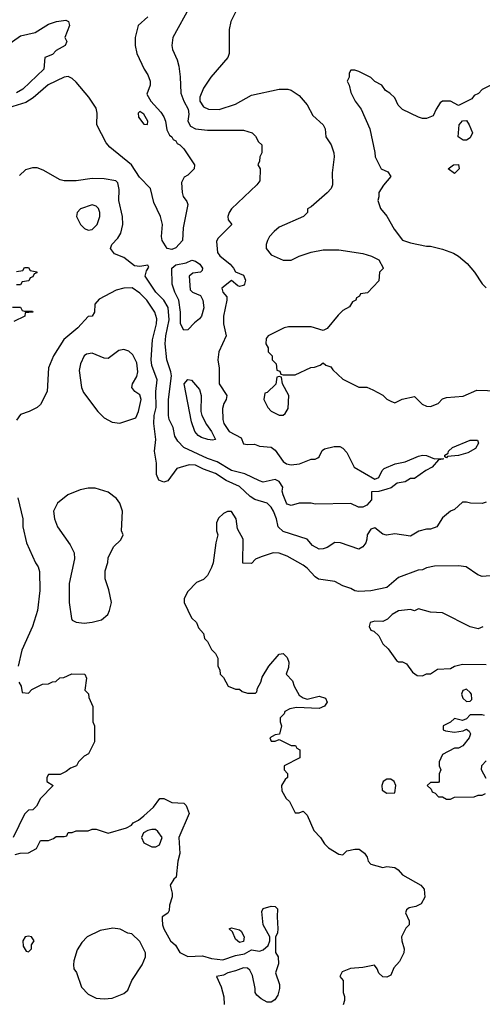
# Model space of a CAD drawing. Header units: inches. Extents: x 2348341 to 2479810, y 460419 to 613669.
# Tile 394 of 656: x 2380986 to 2383310, y 581511 to 586459. Entities that reach past the tile are written whole.
import ezdxf

# ---------------------------------------------------------------- set-up
doc = ezdxf.new("R2010")
doc.units = ezdxf.units.IN
doc.header["$MEASUREMENT"] = 0
doc.layers.add('C3588', color=7, linetype='Continuous')

msp = doc.modelspace()

# ---------------------------------------------------------------- linework, layer by layer
at = {"layer": 'C3588', "color": 2}
for points, elevation in [([(2381844.7, 586530), (2381754.8, 586370), (2381750.7, 586330), (2381754, 586310), (2381777.1, 586257.1), (2381785.5, 586225.5), (2381792.8, 586172.8), (2381796.3, 586090), (2381810.4, 586050), (2381832.2, 586010), (2381836.4, 585983.6), (2381831, 585950), (2381843.5, 585923.5), (2381870, 585911), (2381930, 585904), (2382110, 585904.7), (2382154, 585890), (2382170, 585874), (2382185.4, 585845.4), (2382202, 585830), (2382202, 585790), (2382192, 585770), (2382191.6, 585748.4), (2382182, 585730), (2382194, 585710), (2382192, 585650), (2382178, 585630), (2382050, 585508), (2382038, 585490), (2382032, 585470), (2382032.7, 585452.7), (2382051.3, 585430), (2381980.7, 585359.3), (2381974.8, 585345.2), (2381980.4, 585290), (2381991.7, 585271.7), (2382042.8, 585230), (2382061, 585210), (2382070, 585192), (2382110, 585176), (2382120.7, 585150), (2382116, 585130), (2382110, 585124), (2382090, 585119), (2382082, 585122), (2382050, 585148), (2382001, 585110), (2382006.8, 585090), (2382026.8, 585066.8), (2382027.3, 585050), (2382010.6, 584969.4), (2382010.6, 584930), (2382022.8, 584870), (2381986.8, 584790), (2381980.7, 584750), (2381987.9, 584707.9), (2381987.7, 584630), (2382026.8, 584570), (2382024, 584550), (2382010.8, 584530), (2382005.4, 584505.4), (2382006, 584450), (2382011, 584430), (2382038, 584390), (2382098, 584358), (2382110, 584328), (2382130, 584324), (2382166.4, 584326.4), (2382190, 584316), (2382250, 584310.8), (2382270, 584296), (2382310, 584239.1), (2382326.8, 584226.8), (2382350, 584221.3), (2382392.1, 584227.9), (2382450, 584251.3), (2382470, 584251.3), (2382483.1, 584256.9), (2382490, 584262), (2382505.2, 584294.8), (2382518, 584302), (2382565.6, 584314.4), (2382593.7, 584313.7), (2382610, 584306), (2382630, 584284.7), (2382666.8, 584210), (2382770, 584150.8), (2382790, 584158), (2382806.6, 584193.4), (2382816.5, 584203.5), (2382873, 584227), (2382923.3, 584236.7), (2382990, 584265.7), (2383010, 584270.3), (2383030, 584268.8), (2383070, 584252.7), (2383114, 584254), (2383114, 584250), (2383090, 584248), (2383058.8, 584210), (2383026.8, 584193.2), (2382970, 584152.7), (2382950, 584152.7), (2382923.5, 584136.5), (2382882, 584130), (2382853, 584107), (2382830, 584099.3), (2382790, 584088.7), (2382754, 584086), (2382753.2, 584046.8), (2382730, 584019), (2382710, 584009.2), (2382688.9, 584008.9), (2382650, 584028), (2382470, 584024), (2382450, 584029), (2382390, 584029.2), (2382350, 584017.2), (2382330, 584024), (2382326, 584030), (2382309.3, 584070.7), (2382305.2, 584090), (2382308.7, 584110), (2382290, 584139), (2382270, 584148), (2382210, 584135.3), (2382190, 584142), (2382117.4, 584177.4), (2382050, 584194), (2381978, 584238), (2381930, 584253.6), (2381810, 584309.5), (2381780.8, 584340.8), (2381766.2, 584366.2), (2381757, 584410), (2381737.6, 584450), (2381733.3, 584470), (2381733.6, 584550), (2381748.2, 584670), (2381746, 584690), (2381724.5, 584750), (2381716.9, 584830), (2381719.7, 584870), (2381736.3, 584950), (2381732, 585012), (2381709.7, 585049.7), (2381669.6, 585090), (2381616, 585170), (2381623.2, 585196.8), (2381635.3, 585215.3), (2381630, 585226), (2381590, 585219.3), (2381562.9, 585222.9), (2381510, 585264), (2381462.5, 585282.5), (2381442.7, 585310), (2381449.5, 585330), (2381479.1, 585360.9), (2381494.2, 585385.8), (2381503.7, 585430), (2381502.7, 585470), (2381483.7, 585550), (2381485.6, 585605.6), (2381479.3, 585639.3), (2381469.1, 585649.1), (2381410, 585659.3), (2381350, 585660.9), (2381270, 585649.4), (2381210, 585649.2), (2381190, 585654), (2381103.1, 585703.1), (2381074.6, 585714.6), (2381050, 585715.3), (2381015.3, 585704.7), (2380984.5, 585675.5)], 102), ([(2382090, 586538), (2382046, 586450), (2382038, 586410), (2382038, 586290), (2382031.3, 586270), (2381946.8, 586170), (2381910, 586115.3), (2381890.8, 586070), (2381890.8, 586050), (2381910, 586020.7), (2381934, 586010), (2381987.9, 586007.9), (2382070, 586034), (2382150, 586080.7), (2382290, 586110.8), (2382334, 586110), (2382350, 586104.7), (2382390, 586078), (2382430, 586031.3), (2382458, 585978), (2382511.3, 585930), (2382521, 585910), (2382524.7, 585870), (2382551.3, 585830), (2382564.7, 585790), (2382566, 585770), (2382556, 585690), (2382558, 585630), (2382551.3, 585610), (2382530.5, 585589.5), (2382450, 585518), (2382432, 585508), (2382431.3, 585490), (2382411.3, 585470), (2382290, 585416), (2382265.1, 585394.9), (2382241, 585370), (2382231, 585350), (2382224.7, 585330), (2382224.7, 585310), (2382250, 585278), (2382310, 585251.3), (2382350, 585251.3), (2382390, 585271.3), (2382450, 585291.3), (2382510, 585302), (2382590, 585302), (2382710, 585284.7), (2382754, 585270), (2382790, 585252), (2382811.6, 585211.6), (2382811.6, 585208.4), (2382794, 585190), (2382790, 585146), (2382732.7, 585087.3), (2382698, 585082), (2382694, 585070), (2382678, 585062), (2382674, 585050), (2382658, 585042), (2382643.6, 585016.4), (2382610, 584998), (2382585.4, 584974.6), (2382530, 584908), (2382510, 584898), (2382450, 584915.3), (2382336.4, 584916.4), (2382314, 584910), (2382234, 584870), (2382223.6, 584856.4), (2382222, 584830), (2382234, 584810), (2382234, 584790), (2382254, 584770), (2382254, 584750), (2382274, 584730), (2382278, 584698), (2382292.7, 584692.7), (2382298, 584678), (2382310, 584674), (2382370, 584674), (2382448.4, 584711.6), (2382467.3, 584712.7), (2382496.4, 584723.6), (2382510, 584734), (2382523.6, 584723.6), (2382550, 584714), (2382559.6, 584699.6), (2382610, 584652), (2382690, 584612), (2382730, 584612), (2382759.6, 584599.6), (2382810, 584572), (2382830, 584552), (2382850, 584542), (2382870, 584534), (2382908.4, 584551.6), (2382970, 584564.7), (2383007.7, 584527.7), (2383030, 584517.3), (2383050, 584514.8), (2383089.3, 584530.7), (2383110, 584554), (2383130, 584560.7), (2383213.6, 584566.4), (2383283.1, 584596.9), (2383390, 584594.8)], 106), ([(2380878.9, 586301.1), (2380990, 586378), (2381064.4, 586395.6), (2381130, 586436.3), (2381170.7, 586450.7), (2381217.3, 586457.3), (2381232, 586450), (2381236, 586430), (2381212, 586370), (2381222, 586350), (2381214, 586330), (2381170, 586304), (2381150, 586284), (2381112, 586270), (2381106.8, 586210), (2381001.6, 586110), (2380970, 586091.5)], 94), ([(2381630, 586474), (2381581, 586430), (2381566.8, 586370), (2381566.8, 586330), (2381574.8, 586290), (2381611, 586210), (2381630, 586182), (2381641, 586150), (2381641, 586130), (2381625.4, 586085.4), (2381644.7, 586050), (2381695.2, 585995.2), (2381710.5, 585970.5), (2381718.8, 585950), (2381726, 585906), (2381738.8, 585878.8), (2381751, 585870), (2381756.9, 585856.9), (2381771, 585850), (2381776.9, 585836.9), (2381790, 585831), (2381810, 585811), (2381864.7, 585730), (2381862, 585710), (2381830, 585678), (2381811.6, 585668.4), (2381799.6, 585640.4), (2381802, 585590), (2381807.7, 585570), (2381825.5, 585545.5), (2381831, 585530), (2381807.1, 585412.9), (2381803.8, 585350), (2381770, 585313), (2381750, 585303.9), (2381727, 585310), (2381702, 585350), (2381698, 585370), (2381704, 585430), (2381693.2, 585470), (2381660.1, 585540.1), (2381643.7, 585610), (2381587.4, 585667.4), (2381547.6, 585730), (2381438.9, 585818.9), (2381420.5, 585840.5), (2381374, 585930), (2381376, 585990), (2381370, 586014), (2381334, 586070), (2381270, 586146), (2381250, 586164.2), (2381230, 586173), (2381210, 586169.6), (2381129, 586131), (2381054.2, 586065.8), (2381017.1, 586042.9), (2380930, 586016.3)], 98), ([(2383350, 586128), (2383310, 586108), (2383291.1, 586088.9), (2383270, 586078), (2383258, 586062), (2383190, 586028), (2383150, 586049), (2383110, 586049), (2383098.8, 586041.2), (2383078, 586010), (2383063.6, 585976.4), (2383030, 585962), (2383010, 585962), (2382988.9, 585968.9), (2382910, 586008), (2382888, 586030), (2382870, 586066), (2382846, 586090), (2382823.1, 586103.1), (2382806, 586130), (2382770, 586148), (2382750, 586168), (2382690, 586198), (2382670, 586206), (2382650, 586206), (2382642, 586190), (2382642, 586170), (2382632, 586150), (2382642, 586130), (2382650, 586094), (2382671.3, 586050), (2382701, 586010), (2382744.7, 585910), (2382771.1, 585791.1), (2382772, 585770), (2382802, 585710), (2382835.3, 585695.3), (2382851.3, 585671.3), (2382813.2, 585626.8), (2382791, 585590), (2382790.9, 585569.1), (2382784.7, 585550), (2382798, 585510), (2382830, 585471.3), (2382866.9, 585406.9), (2382910, 585351), (2382950, 585337.3), (2383030, 585321), (2383050, 585321), (2383110, 585306), (2383165.4, 585285.4), (2383190.9, 585270.9), (2383234.4, 585234.4), (2383271.3, 585190), (2383310, 585132), (2383330, 585112)], 110), ([(2380970, 585194), (2381002, 585198), (2381010, 585214), (2381030, 585214), (2381038, 585198), (2381072.7, 585192.7), (2381072.7, 585187.3), (2381058, 585182), (2381052.7, 585167.3), (2381038, 585162), (2381032.7, 585147.3), (2380998, 585142), (2380990, 585126), (2380970, 585126)], 102), ([(2383330, 584035.3), (2383310, 584028), (2383251.1, 584028.9), (2383230, 584035.3), (2383210, 584035.3), (2383170, 583998), (2383151.1, 583988.9), (2383110, 583955.3), (2383082, 583910), (2383050, 583899), (2383030, 583899), (2382990.9, 583889.1), (2382950, 583864), (2382870, 583875.1), (2382829.1, 583869.1), (2382810, 583874), (2382770, 583905.2), (2382750, 583899), (2382731, 583870), (2382730.9, 583849.1), (2382724.7, 583830), (2382710.7, 583809.3), (2382690, 583799), (2382598, 583830), (2382570, 583832.3), (2382530, 583806), (2382510, 583799.3), (2382490, 583799), (2382457.2, 583817.2), (2382430, 583848.7), (2382310, 583887), (2382284.5, 583910), (2382276.2, 583950), (2382260.5, 583990), (2382249.5, 584010), (2382230, 584029.5), (2382167.5, 584047.5), (2382143.5, 584063.5), (2382090, 584113.6), (2382023, 584143), (2381970, 584178.7), (2381910, 584199.6), (2381870, 584220.7), (2381837.5, 584222.5), (2381776, 584204), (2381730, 584142), (2381710, 584135.3), (2381685.2, 584145.2), (2381673.6, 584173.6), (2381674, 584230), (2381663.7, 584290), (2381669.3, 584350), (2381660.7, 584430), (2381661.6, 584470), (2381671.2, 584510), (2381669.6, 584590.4), (2381676, 584650), (2381650, 584722), (2381646.3, 584750), (2381653, 584850), (2381674, 584930), (2381675.2, 584955.2), (2381665.6, 584990), (2381624.2, 585050), (2381590, 585085.6), (2381550.9, 585110.9), (2381510, 585109.8), (2381470, 585099.2), (2381385.9, 585054.1), (2381364, 585030), (2381361, 584990), (2381350.7, 584969.3), (2381330, 584968), (2381278, 584910), (2381207.5, 584852.5), (2381156, 584770), (2381131, 584710), (2381124.7, 584590), (2381090, 584526), (2381074, 584510), (2381034, 584490), (2380990, 584475.3), (2380970, 584446)], 106), ([(2380950, 585014), (2380990, 585014), (2380998, 584998), (2381010, 584994), (2381050, 584994), (2381052, 584990), (2381014, 584986), (2381012, 584970), (2380956.9, 584943.1)], 102), ([(2380976.8, 584056.8), (2381001, 583950), (2381001, 583910), (2381021, 583830), (2381064.7, 583730), (2381078, 583710), (2381085.4, 583685.4), (2381086.8, 583590), (2381076, 583490), (2381051, 583410), (2380996, 583290), (2380978, 583210)], 106), ([(2383350, 583664), (2383310, 583661.2), (2383288, 583670), (2383228.7, 583708.7), (2383190, 583715.3), (2383070, 583713.2), (2383030, 583704), (2383010, 583694), (2382987.5, 583692.5), (2382890, 583655.3), (2382830, 583605.2), (2382750, 583589), (2382690, 583586), (2382670, 583589.3), (2382650, 583601.2), (2382610, 583613.2), (2382570, 583636), (2382487.9, 583647.9), (2382470, 583659.3), (2382430, 583702.7), (2382410, 583718), (2382330, 583762.7), (2382290, 583779), (2382259.6, 583780.4), (2382199.8, 583760.2), (2382171.3, 583748.7), (2382150, 583726), (2382107.3, 583727.3), (2382108.4, 583848.4), (2382080.4, 583900.4), (2382073.2, 583950), (2382050, 583988), (2382030, 583988), (2382010, 583978), (2381985.4, 583954.6), (2381974, 583930), (2381974, 583890), (2381982, 583870), (2381971.3, 583830), (2381958, 583730), (2381950, 583706), (2381930, 583666), (2381910, 583646), (2381874, 583630), (2381830, 583586), (2381812, 583550), (2381812, 583530), (2381850, 583454), (2381874, 583430), (2381883.6, 583403.6), (2381910, 583374), (2381914, 583350), (2381930, 583334), (2381950, 583294), (2381970, 583274), (2381982, 583250), (2381982, 583210), (2381991.6, 583191.6), (2381994, 583170), (2382010, 583154), (2382034, 583110), (2382070, 583094), (2382090, 583094), (2382103.6, 583083.6), (2382130, 583074), (2382170, 583074), (2382178, 583082), (2382180.4, 583099.6), (2382198, 583130), (2382204.7, 583155.3), (2382238, 583210), (2382288.9, 583271.1), (2382310, 583274), (2382330, 583254), (2382338, 583230), (2382336.9, 583203.1), (2382324.7, 583170), (2382356, 583136), (2382364.7, 583110), (2382390, 583064.7), (2382410, 583051), (2382430, 583044.7), (2382490, 583058.8), (2382522, 583050), (2382531.3, 583030), (2382518, 583010), (2382490, 582998), (2382376.9, 583003.1), (2382343.6, 582996.4), (2382318, 582982), (2382314, 582970), (2382294, 582950), (2382294, 582930), (2382302, 582910), (2382291.6, 582868.4), (2382270, 582866), (2382242, 582850), (2382250, 582834), (2382270, 582834), (2382290, 582842), (2382350, 582812), (2382371.6, 582811.6), (2382378, 582798), (2382394, 582790), (2382394, 582750), (2382314, 582710), (2382314, 582690), (2382331.6, 582671.6), (2382332, 582650), (2382319.6, 582640.4), (2382302, 582610), (2382303.6, 582583.6), (2382324.7, 582544.7), (2382342, 582530), (2382370, 582474), (2382390, 582474), (2382410, 582482), (2382430, 582462), (2382464.5, 582384.5), (2382498, 582350), (2382516.9, 582316.9), (2382536.9, 582296.9), (2382590, 582264.7), (2382610, 582262), (2382630, 582282), (2382670, 582291), (2382691, 582291), (2382718, 582270), (2382731.3, 582250), (2382736, 582230), (2382750, 582216), (2382810, 582198.8), (2382830, 582202.8), (2382870, 582198.8), (2382887.5, 582187.5), (2382910, 582161), (2383002, 582110), (2383018, 582090), (2383022, 582050), (2383003.6, 582016.4), (2382976.9, 582003.1), (2382943.5, 581996.5), (2382930, 581986), (2382924.7, 581970), (2382942, 581930), (2382942, 581910), (2382926.4, 581893.6), (2382904.7, 581850), (2382906, 581830), (2382918, 581790), (2382916, 581770), (2382893.7, 581726.3), (2382866.4, 581693.6), (2382850, 581658), (2382830, 581648), (2382810, 581648.7), (2382790, 581668), (2382782, 581690), (2382768.4, 581708.4), (2382710, 581696.2), (2382648.3, 581691.7), (2382606.4, 581673.6), (2382594, 581650), (2382611.1, 581631.1), (2382611.1, 581571.1), (2382618, 581550), (2382618, 581530), (2382610.9, 581509.1)], 110), ([(2383312.7, 583407.3), (2383290, 583398), (2383250, 583408), (2383110, 583478), (2383050, 583482), (2382990, 583498), (2382970, 583488.7), (2382950, 583495.3), (2382890, 583489), (2382858, 583470), (2382833.7, 583446.3), (2382810, 583435.3), (2382770, 583437.2), (2382746, 583430), (2382741, 583410), (2382750, 583392), (2382765.4, 583385.4), (2382790, 583362), (2382810, 583322), (2382838, 583298), (2382879.6, 583239.6), (2382890, 583232), (2382910, 583231.3), (2382930, 583222), (2382959.6, 583179.6), (2382983.6, 583163.6), (2383010, 583162), (2383030, 583172), (2383050, 583172), (2383085.2, 583194.8), (2383150, 583198), (2383170, 583211), (2383210, 583221), (2383330, 583218.8)], 114), ([(2380982, 583130), (2380994, 583110), (2380998, 583078), (2381030, 583074), (2381047.3, 583092.7), (2381100.4, 583119.6), (2381130, 583122), (2381150, 583132), (2381167.3, 583132.7), (2381188.4, 583151.6), (2381207.3, 583152.7), (2381248.4, 583171.6), (2381314, 583170), (2381322, 583150), (2381314, 583090), (2381331.6, 583071.6), (2381332.7, 583052.7), (2381352.7, 583007.3), (2381354, 582930), (2381362, 582910), (2381362, 582830), (2381331.3, 582770), (2381310, 582758), (2381282, 582730), (2381272, 582710), (2381242, 582698), (2381219.8, 582680.2), (2381190, 582666), (2381130, 582666), (2381122, 582650), (2381122, 582630), (2381154, 582610), (2381090, 582546), (2381070, 582506), (2381051.6, 582488.4), (2381030, 582486), (2381010, 582466), (2380954, 582350)], 106), ([(2383322, 582962), (2383310, 582966), (2383250, 582966), (2383230, 582946), (2383210, 582938), (2383170, 582948), (2383150.9, 582929.1), (2383114, 582910), (2383114, 582890), (2383125.4, 582885.4), (2383170, 582878.8), (2383214.6, 582885.4), (2383230, 582894), (2383243.6, 582883.6), (2383251.3, 582870), (2383244.7, 582850), (2383212, 582810), (2383190, 582799), (2383170, 582799), (2383110, 582766), (2383094, 582730), (2383094, 582710), (2383102, 582690), (2383094, 582670), (2383094, 582630), (2383090, 582626), (2383050, 582626), (2383034, 582610), (2383052.7, 582592.7), (2383058, 582578), (2383072.7, 582572.7), (2383090, 582554), (2383110, 582554), (2383130, 582542), (2383150, 582542), (2383170, 582552), (2383270, 582554), (2383290, 582562), (2383310, 582562), (2383326, 582570)], 114), ([(2383330, 582646), (2383306, 582690), (2383308.4, 582711.6), (2383330, 582734)], 114), ([(2380963.6, 582263.6), (2380988.7, 582271.3), (2381030, 582272), (2381070, 582294), (2381090, 582334), (2381130, 582334), (2381156.4, 582343.6), (2381170, 582354), (2381210, 582354), (2381222, 582358), (2381230, 582374), (2381250, 582374), (2381270, 582382), (2381330, 582382), (2381350, 582392), (2381370, 582392), (2381430, 582371.3), (2381522, 582398), (2381548.4, 582411.6), (2381556.4, 582423.6), (2381583.1, 582436.9), (2381610, 582458), (2381657.5, 582502.5), (2381690, 582544.7), (2381710, 582546), (2381750, 582526), (2381810, 582522), (2381822, 582510), (2381838, 582470), (2381786, 582350), (2381790.7, 582269.3), (2381781, 582230), (2381771.3, 582150), (2381759.6, 582140.4), (2381742, 582110), (2381752, 582070), (2381751.6, 582051.6), (2381738, 582010), (2381736.9, 581983.1), (2381731.1, 581968.9), (2381702, 581950), (2381701, 581939), (2381702.8, 581910), (2381711, 581890), (2381744, 581830), (2381768.3, 581808.3), (2381790.9, 581770.9), (2381830, 581751), (2381904.7, 581755.3), (2381950, 581740.9), (2382006.3, 581733.7), (2382070, 581756.3), (2382115.5, 581764.5), (2382150, 581784.7), (2382190, 581778), (2382210, 581784.7), (2382234, 581806), (2382242, 581830), (2382242, 581850), (2382209.2, 581910), (2382202.7, 581977.3), (2382210, 581992), (2382250, 582004.7), (2382270, 582002), (2382282, 581990), (2382278.8, 581950), (2382282.8, 581890), (2382281, 581870), (2382270.9, 581849.1), (2382270.7, 581770.7), (2382284, 581750), (2382285.8, 581714.2), (2382271, 581670), (2382290.7, 581610), (2382290.7, 581590), (2382282.5, 581557.5), (2382267.1, 581532.9), (2382250, 581522), (2382230, 581522), (2382198.9, 581538.9), (2382177.5, 581557.5), (2382169.3, 581570), (2382169.3, 581590), (2382155.5, 581655.5), (2382142.7, 581682.7), (2382130, 581693.2), (2382110, 581694.5), (2382070, 581678.7), (2382032, 581670), (2382010, 581658), (2381974, 581650), (2381998.8, 581598.8), (2382012, 581548), (2382014, 581510)], 106)]:
    msp.add_lwpolyline(points, dxfattribs=dict(at, elevation=elevation))
for points, elevation in [([(2381590, 585997.2), (2381581, 585990), (2381583, 585970), (2381610, 585934.8), (2381627.3, 585932.7), (2381629, 585950), (2381610, 585984)], 98), ([(2383230, 585853.2), (2383213.6, 585853.6), (2383189.2, 585870), (2383194, 585930), (2383210, 585951.3), (2383230, 585952), (2383244.7, 585930), (2383261, 585890), (2383250, 585866)], 110), ([(2383170, 585686), (2383138, 585710), (2383166, 585730), (2383190.8, 585730.8), (2383194, 585710)], 110), ([(2381350, 585528.7), (2381291.6, 585508.4), (2381274, 585490), (2381272, 585470), (2381292, 585430), (2381312, 585410), (2381330, 585401), (2381350, 585404.7), (2381375.3, 585430), (2381388.7, 585470), (2381388.7, 585490), (2381382, 585510), (2381370, 585522)], 106), ([(2381810, 584899), (2381794.5, 584930), (2381793.2, 584990), (2381785.1, 585050), (2381765.1, 585090), (2381752.7, 585130), (2381749.6, 585210), (2381770, 585227.3), (2381822, 585238), (2381850.4, 585250.4), (2381870, 585246), (2381890.5, 585230.5), (2381904.7, 585210), (2381902, 585198), (2381894, 585190), (2381855.3, 585184.7), (2381838, 585170), (2381842, 585102), (2381854, 585090), (2381893.7, 585073.7), (2381906, 585050), (2381910.6, 585010.6), (2381898.8, 584970), (2381890, 584955.3), (2381863.5, 584936.5), (2381830, 584901.2)], 98), ([(2381510, 584802), (2381483.5, 584796.5), (2381430, 584757.2), (2381410, 584758), (2381350, 584783.7), (2381322.4, 584777.6), (2381310.5, 584769.5), (2381290.7, 584730), (2381284.5, 584695.5), (2381296.3, 584610), (2381306, 584586), (2381378.8, 584490), (2381410, 584458.8), (2381450, 584437.3), (2381489, 584431), (2381530, 584444.7), (2381570, 584458), (2381582.9, 584490), (2381596.2, 584550), (2381590, 584573.2), (2381564, 584590), (2381549.4, 584610), (2381553.2, 584630), (2381573.8, 584666.2), (2381579.5, 584690), (2381574.9, 584734.9), (2381554.8, 584774.8), (2381533.6, 584793.6)], 110), ([(2381954, 584346), (2381930.5, 584349.5), (2381900.1, 584360.1), (2381882.7, 584370), (2381866.6, 584390), (2381850, 584438), (2381812.7, 584630), (2381830, 584651), (2381850, 584647.3), (2381890, 584601), (2381897.6, 584570), (2381896.5, 584490), (2381901.3, 584470), (2381924.4, 584424.4), (2381950.4, 584390), (2381970, 584348.7)], 98), ([(2382290, 584666), (2382278, 584662), (2382272.7, 584627.3), (2382230, 584586), (2382218, 584582), (2382212, 584550), (2382232, 584510), (2382250, 584492), (2382290, 584472), (2382310, 584472), (2382320.4, 584479.6), (2382334.6, 584505.4), (2382338, 584570), (2382306, 584630), (2382302, 584662)], 106), ([(2383130, 584258), (2383122, 584262), (2383122, 584270), (2383138.6, 584281.4), (2383141.2, 584290), (2383161.2, 584310), (2383250, 584345.3), (2383286, 584346), (2383290.9, 584330.9), (2383276.2, 584303.8), (2383237.7, 584282.3), (2383190, 584269.5), (2383136, 584264)], 102), ([(2381330, 584105.2), (2381290, 584097.2), (2381227.9, 584072.1), (2381176, 584030), (2381156, 583990), (2381161, 583950), (2381176, 583910), (2381239.8, 583819.8), (2381259.8, 583779.8), (2381261, 583750), (2381234.4, 583625.6), (2381234.8, 583530), (2381246, 583450), (2381250, 583442), (2381270, 583431.3), (2381310, 583426), (2381350, 583431), (2381396.5, 583443.5), (2381428, 583470), (2381438, 583490), (2381448, 583530), (2381434.6, 583594.6), (2381415.3, 583650), (2381415.3, 583690), (2381428.4, 583731.6), (2381430, 583754), (2381458, 583810), (2381494.6, 583845.4), (2381506, 583870), (2381498, 583890), (2381502, 583990), (2381488.9, 584028.9), (2381472.9, 584052.9), (2381430, 584084), (2381364.7, 584104.7)], 110), ([(2383230, 583094), (2383211.6, 583088.4), (2383206, 583070), (2383212, 583050), (2383230, 583032), (2383250, 583034), (2383258, 583042), (2383255.3, 583070), (2383250, 583078)], 114), ([(2382850, 582642), (2382830, 582642), (2382812, 582630), (2382804.7, 582610), (2382807.1, 582587.1), (2382830, 582571.3), (2382870, 582574), (2382875.3, 582610), (2382868, 582630)], 114), ([(2381650, 582389.2), (2381630, 582385.2), (2381607.3, 582372.7), (2381598, 582350), (2381610, 582322), (2381650, 582302), (2381670, 582302), (2381688.4, 582311.6), (2381702, 582350), (2381680.2, 582380.2), (2381669, 582389)], 106), ([(2381454, 581894), (2381390, 581882), (2381324.7, 581850), (2381298, 581822), (2381275.3, 581784.7), (2381258, 581730), (2381256, 581710), (2381258, 581690), (2381270.7, 581670.7), (2381296.9, 581596.9), (2381330, 581562), (2381370, 581542), (2381410, 581538), (2381450, 581542), (2381510, 581564.7), (2381530, 581582), (2381549.3, 581630.7), (2381602, 581710), (2381618, 581750), (2381618, 581770), (2381590, 581826), (2381550, 581866), (2381530, 581868), (2381490, 581888)], 106), ([(2382090, 581822), (2382070, 581839), (2382054.6, 581874.6), (2382038, 581890), (2382050, 581896), (2382090, 581886), (2382098.5, 581878.5), (2382114, 581850), (2382110, 581826)], 106), ([(2381030, 581854), (2381014, 581850), (2381002, 581830), (2381003.6, 581803.6), (2381018, 581778), (2381030, 581774), (2381046, 581790), (2381046, 581810), (2381058, 581830), (2381046, 581850)], 106)]:
    msp.add_lwpolyline(points, close=True, dxfattribs=dict(at, elevation=elevation))

doc.saveas('drawing.dxf')
